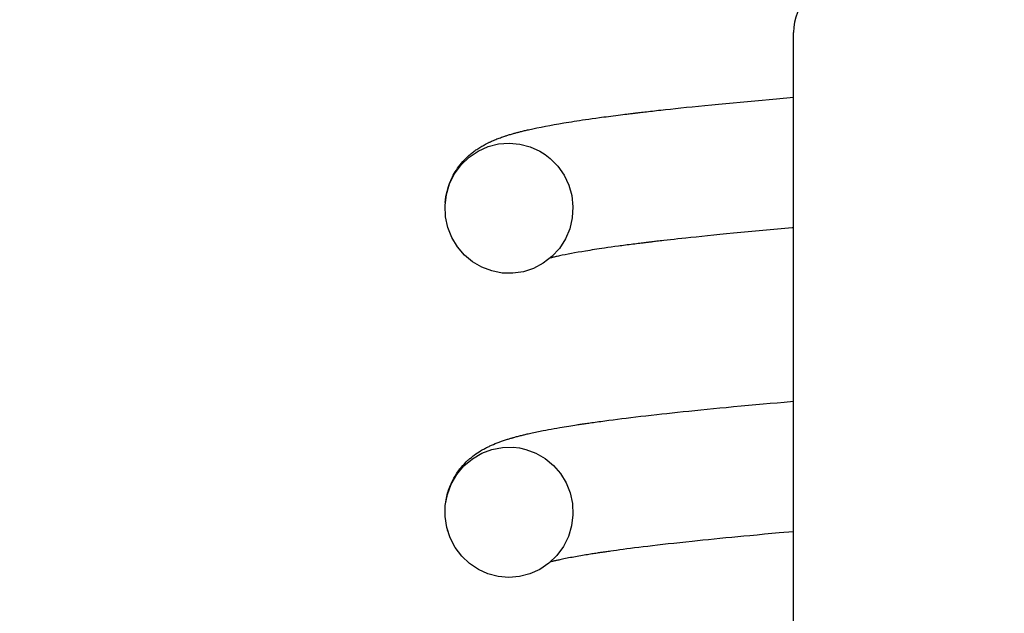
# Model space of a CAD drawing. Extents: x -169 to 7270, y -140 to 2984.
# Tile 384 of 656: x 1796.645 to 1797.25, y 972.925 to 973.29. Entities that reach past the tile are written whole.
import ezdxf

# ---------------------------------------------------------------- set-up
doc = ezdxf.new("R2010")
doc.units = 0
doc.header["$MEASUREMENT"] = 0
doc.header["$PDSIZE"] = 1
doc.layers.get('DEFPOINTS').update_dxf_attribs({"linetype": 'CONTINUOUS'})
doc.layers.add('DIM', color=3, linetype='CONTINUOUS')
doc.layers.add('SPILL-BUCKET', color=1, linetype='CONTINUOUS')
doc.styles.add('SIMPLEX', font='simplex')
doc.dimstyles.new('DIM64', dxfattribs={"dimscale": 64, "dimtxt": 0.09375, "dimasz": 0.09375, "dimexe": 0.0625, "dimexo": 0.0625, "dimgap": 0.046875, "dimtad": 1, "dimdec": 4, "dimzin": 3, "dimdsep": 46, "dimlunit": 4, "dimtxsty": 'SIMPLEX', "dimcen": 0, "dimclrd": 256, "dimclre": 256, "dimclrt": 256, "dimadec": 0, "dimazin": 0, "dimtfac": 1, "dimtdec": 4, "dimtmove": 0, "dimatfit": 3, "dimfxl": 1, "dimfrac": 2, "dimtolj": 1, "dimtzin": 0, "dimarcsym": 0})

# ---------------------------------------------------------------- blocks, each defined once
blk = doc.blocks.new('*D113')
at = {"layer": 'DEFPOINTS', "color": 0, "transparency": 16777216}
for p in [(1368.54722, 978.29596), (2031.77254, 978.01471), (1368.54722, 700.52328)]:
    blk.add_point(p, dxfattribs=at)
at = {"layer": 'DIM', "lineweight": -2, "transparency": 16777216}
for p, q in [((1368.54722, 974.29596), (1368.54722, 696.52328)), ((2031.77254, 974.01471), (2031.77254, 696.52328)), ((2025.77254, 700.52328), (1374.54722, 700.52328))]:
    blk.add_line(p, q, dxfattribs=at)
at = {"layer": 'DIM', "transparency": 16777216}
for points in [[(1374.54722, 701.52328), (1374.54722, 699.52328), (1368.54722, 700.52328)], [(2025.77254, 701.52328), (2025.77254, 699.52328), (2031.77254, 700.52328)]]:
    blk.add_solid(points, dxfattribs=at)
at = {"layer": 'DIM', "transparency": 16777216, "insert": (1700.15988, 708.09471), "char_height": 6, "attachment_point": 5, "style": 'SIMPLEX'}
blk.add_mtext('\\A1;55\'-3 1/4" (F.V. TANK SLAB)', dxfattribs=at)

msp = doc.modelspace()

# ---------------------------------------------------------------- linework, layer by layer
at = {"layer": 'SPILL-BUCKET', "color": 7, "linetype": 'Continuous'}
for p, q in [((1797.12027, 971.7722), (1797.12027, 973.28267)), ((1797.09202, 973.2402), (1797.09645, 973.24061)), ((1797.09645, 973.24061), (1797.10094, 973.24101)), ((1797.10094, 973.24101), (1797.10535, 973.24141)), ((1797.10535, 973.24141), (1797.10981, 973.2418)), ((1797.10981, 973.2418), (1797.12028, 973.24271)), ((1797.0335, 973.23429), (1797.03476, 973.23443)), ((1797.03476, 973.23443), (1797.03604, 973.23457)), ((1797.03604, 973.23457), (1797.03737, 973.23472)), ((1797.03737, 973.23472), (1797.03872, 973.23487)), ((1797.03872, 973.23487), (1797.04162, 973.23519)), ((1797.04162, 973.23519), (1797.04456, 973.23551)), ((1797.04456, 973.23551), (1797.04776, 973.23585)), ((1797.04776, 973.23585), (1797.051, 973.2362)), ((1797.051, 973.2362), (1797.05451, 973.23656)), ((1797.05451, 973.23656), (1797.05807, 973.23693)), ((1797.05807, 973.23693), (1797.06191, 973.23732)), ((1797.06191, 973.23732), (1797.06579, 973.2377)), ((1797.06579, 973.2377), (1797.06998, 973.23812)), ((1797.06998, 973.23812), (1797.07422, 973.23853)), ((1797.07422, 973.23853), (1797.07862, 973.23895)), ((1797.07862, 973.23895), (1797.08309, 973.23937)), ((1797.08309, 973.23937), (1797.08753, 973.23979)), ((1797.08753, 973.23979), (1797.09202, 973.2402)), ((1796.98707, 973.22825), (1796.98876, 973.22851)), ((1796.98876, 973.22851), (1796.99057, 973.22878)), ((1796.99057, 973.22878), (1796.99242, 973.22905)), ((1796.99242, 973.22905), (1796.99443, 973.22934)), ((1796.99443, 973.22934), (1796.99647, 973.22963)), ((1796.99647, 973.22963), (1796.99869, 973.22994)), ((1796.99869, 973.22994), (1797.00095, 973.23026)), ((1797.00095, 973.23026), (1797.00229, 973.23044)), ((1797.00229, 973.23044), (1797.00365, 973.23062)), ((1797.00365, 973.23062), (1797.00506, 973.23081)), ((1797.00506, 973.23081), (1797.00649, 973.231)), ((1797.00649, 973.231), (1797.00798, 973.2312)), ((1797.00798, 973.2312), (1797.00949, 973.23139)), ((1797.00949, 973.23139), (1797.01101, 973.23159)), ((1797.01101, 973.23159), (1797.01256, 973.23178)), ((1797.01256, 973.23178), (1797.01394, 973.23196)), ((1797.01394, 973.23196), (1797.01532, 973.23213)), ((1797.01532, 973.23213), (1797.01652, 973.23228)), ((1797.01652, 973.23228), (1797.01772, 973.23243)), ((1797.01772, 973.23243), (1797.01853, 973.23253)), ((1797.01853, 973.23253), (1797.01934, 973.23263)), ((1797.01934, 973.23263), (1797.02003, 973.23271)), ((1797.02003, 973.23271), (1797.02072, 973.23279)), ((1797.02072, 973.23279), (1797.02128, 973.23286)), ((1797.02128, 973.23286), (1797.02184, 973.23293)), ((1797.02184, 973.23293), (1797.02227, 973.23298)), ((1797.02227, 973.23298), (1797.02271, 973.23304)), ((1797.02271, 973.23304), (1797.02302, 973.23307)), ((1797.02302, 973.23307), (1797.02333, 973.23311)), ((1797.02333, 973.23311), (1797.02366, 973.23315)), ((1797.02366, 973.23315), (1797.02399, 973.23319)), ((1797.02399, 973.23319), (1797.02462, 973.23326)), ((1797.02462, 973.23326), (1797.02526, 973.23334)), ((1797.02526, 973.23334), (1797.02606, 973.23343)), ((1797.02606, 973.23343), (1797.02687, 973.23353)), ((1797.02687, 973.23353), (1797.02784, 973.23364)), ((1797.02784, 973.23364), (1797.02882, 973.23375)), ((1797.02882, 973.23375), (1797.02995, 973.23388)), ((1797.02995, 973.23388), (1797.03108, 973.23401)), ((1797.03108, 973.23401), (1797.03229, 973.23415)), ((1797.03229, 973.23415), (1797.0335, 973.23429)), ((1796.95486, 973.22221), (1796.9555, 973.22236)), ((1796.9555, 973.22236), (1796.95615, 973.22251)), ((1796.95615, 973.22251), (1796.9568, 973.22266)), ((1796.9568, 973.22266), (1796.95744, 973.22281)), ((1796.95744, 973.22281), (1796.95994, 973.22336)), ((1796.95994, 973.22336), (1796.96251, 973.22391)), ((1796.96251, 973.22391), (1796.96508, 973.22443)), ((1796.96508, 973.22443), (1796.96772, 973.22495)), ((1796.96772, 973.22495), (1796.97043, 973.22546)), ((1796.97043, 973.22546), (1796.9732, 973.22596)), ((1796.9732, 973.22596), (1796.97607, 973.22646)), ((1796.97607, 973.22646), (1796.979, 973.22696)), ((1796.979, 973.22696), (1796.98057, 973.22722)), ((1796.98057, 973.22722), (1796.98216, 973.22748)), ((1796.98216, 973.22748), (1796.98378, 973.22773)), ((1796.98378, 973.22773), (1796.98541, 973.22799)), ((1796.98541, 973.22799), (1796.98707, 973.22825)), ((1796.93525, 973.21598), (1796.93591, 973.21626)), ((1796.93591, 973.21626), (1796.93657, 973.21654)), ((1796.93657, 973.21654), (1796.93725, 973.21682)), ((1796.93725, 973.21682), (1796.93793, 973.21709)), ((1796.93793, 973.21709), (1796.93863, 973.21736)), ((1796.93863, 973.21736), (1796.93934, 973.21763)), ((1796.93934, 973.21763), (1796.94008, 973.2179)), ((1796.94008, 973.2179), (1796.94081, 973.21816)), ((1796.94081, 973.21816), (1796.9415, 973.2184)), ((1796.9415, 973.2184), (1796.94219, 973.21864)), ((1796.94219, 973.21864), (1796.9427, 973.21881)), ((1796.9427, 973.21881), (1796.94322, 973.21897)), ((1796.94322, 973.21897), (1796.94367, 973.21912)), ((1796.94367, 973.21912), (1796.94412, 973.21926)), ((1796.94412, 973.21926), (1796.94462, 973.21942)), ((1796.94462, 973.21942), (1796.94512, 973.21958)), ((1796.94512, 973.21958), (1796.94573, 973.21976)), ((1796.94573, 973.21976), (1796.94635, 973.21994)), ((1796.94635, 973.21994), (1796.94691, 973.22011)), ((1796.94691, 973.22011), (1796.94748, 973.22028)), ((1796.94748, 973.22028), (1796.94805, 973.22044)), ((1796.94805, 973.22044), (1796.94863, 973.2206)), ((1796.94863, 973.2206), (1796.94913, 973.22074)), ((1796.94913, 973.22074), (1796.94965, 973.22088)), ((1796.94965, 973.22088), (1796.95009, 973.221)), ((1796.95009, 973.221), (1796.95054, 973.22112)), ((1796.95054, 973.22112), (1796.95101, 973.22124)), ((1796.95101, 973.22124), (1796.95147, 973.22136)), ((1796.95147, 973.22136), (1796.95197, 973.22149)), ((1796.95197, 973.22149), (1796.95247, 973.22162)), ((1796.95247, 973.22162), (1796.95304, 973.22176)), ((1796.95304, 973.22176), (1796.9536, 973.2219)), ((1796.9536, 973.2219), (1796.95423, 973.22205)), ((1796.95423, 973.22205), (1796.95486, 973.22221)), ((1796.92449, 973.20994), (1796.92502, 973.21032)), ((1796.92502, 973.21032), (1796.9256, 973.21072)), ((1796.9256, 973.21072), (1796.92618, 973.21111)), ((1796.92618, 973.21111), (1796.92683, 973.21153)), ((1796.92645, 973.20964), (1796.93252, 973.21237)), ((1796.92683, 973.21153), (1796.92747, 973.21193)), ((1796.92747, 973.21193), (1796.92803, 973.21228)), ((1796.92803, 973.21228), (1796.92859, 973.21262)), ((1796.92859, 973.21262), (1796.92919, 973.21296)), ((1796.92919, 973.21296), (1796.92978, 973.21329)), ((1796.92978, 973.21329), (1796.93032, 973.21359)), ((1796.93032, 973.21359), (1796.93086, 973.21388)), ((1796.93086, 973.21388), (1796.93133, 973.21412)), ((1796.93133, 973.21412), (1796.9318, 973.21436)), ((1796.9318, 973.21436), (1796.9322, 973.21456)), ((1796.9322, 973.21456), (1796.93259, 973.21476)), ((1796.93252, 973.21237), (1796.93896, 973.21403)), ((1796.93259, 973.21476), (1796.93293, 973.21492)), ((1796.93293, 973.21492), (1796.93326, 973.21508)), ((1796.93326, 973.21508), (1796.93358, 973.21523)), ((1796.93358, 973.21523), (1796.93391, 973.21538)), ((1796.93391, 973.21538), (1796.93458, 973.21569)), ((1796.93458, 973.21569), (1796.93525, 973.21598)), ((1796.93896, 973.21403), (1796.94549, 973.21455)), ((1796.94549, 973.21455), (1796.95202, 973.21397)), ((1796.95202, 973.21397), (1796.95831, 973.21231)), ((1796.95831, 973.21231), (1796.96425, 973.20962)), ((1796.91596, 973.20114), (1796.92084, 973.20584)), ((1796.91703, 973.20325), (1796.91796, 973.20426)), ((1796.91796, 973.20426), (1796.91882, 973.20514)), ((1796.91882, 973.20514), (1796.91969, 973.20598)), ((1796.91969, 973.20598), (1796.92028, 973.20653)), ((1796.92028, 973.20653), (1796.92086, 973.20705)), ((1796.92084, 973.20584), (1796.92645, 973.20964)), ((1796.92086, 973.20705), (1796.9214, 973.20752)), ((1796.9214, 973.20752), (1796.92193, 973.20797)), ((1796.92193, 973.20797), (1796.92245, 973.20839)), ((1796.92245, 973.20839), (1796.92296, 973.20879)), ((1796.92296, 973.20879), (1796.92346, 973.20918)), ((1796.92346, 973.20918), (1796.92395, 973.20955)), ((1796.92395, 973.20955), (1796.92449, 973.20994)), ((1796.96425, 973.20962), (1796.96754, 973.20756)), ((1796.96754, 973.20756), (1796.97062, 973.20518)), ((1796.97062, 973.20518), (1796.97536, 973.20036)), ((1796.9119, 973.19561), (1796.91596, 973.20114)), ((1796.91299, 973.19799), (1796.91372, 973.19907)), ((1796.91372, 973.19907), (1796.91447, 973.20011)), ((1796.91447, 973.20011), (1796.91528, 973.20118)), ((1796.91528, 973.20118), (1796.91613, 973.20221)), ((1796.91613, 973.20221), (1796.91703, 973.20325)), ((1796.97536, 973.20036), (1796.97922, 973.19483)), ((1796.90884, 973.18948), (1796.9119, 973.19561)), ((1796.9095, 973.19151), (1796.91002, 973.19267)), ((1796.91002, 973.19267), (1796.91055, 973.19377)), ((1796.91055, 973.19377), (1796.91112, 973.19485)), ((1796.91112, 973.19485), (1796.91169, 973.19588)), ((1796.91169, 973.19588), (1796.91233, 973.19695)), ((1796.91233, 973.19695), (1796.91299, 973.19799)), ((1796.97922, 973.19483), (1796.9821, 973.18873)), ((1796.90687, 973.1829), (1796.90884, 973.18948)), ((1796.90725, 973.18489), (1796.90768, 973.18645)), ((1796.90768, 973.18645), (1796.90809, 973.18779)), ((1796.90809, 973.18779), (1796.90853, 973.18908)), ((1796.90853, 973.18908), (1796.90901, 973.19033)), ((1796.90901, 973.19033), (1796.9095, 973.19151)), ((1796.9821, 973.18873), (1796.98393, 973.18224)), ((1796.90602, 973.17609), (1796.90687, 973.1829)), ((1796.90629, 973.17958), (1796.90655, 973.18145)), ((1796.90655, 973.18145), (1796.90689, 973.18329)), ((1796.90689, 973.18329), (1796.90725, 973.18489)), ((1796.98393, 973.18224), (1796.98466, 973.17545)), ((1796.90632, 973.1693), (1796.90602, 973.17609)), ((1796.90614, 973.17804), (1796.90629, 973.17958)), ((1796.98466, 973.17545), (1796.98425, 973.16863)), ((1796.90774, 973.16266), (1796.90632, 973.1693)), ((1796.98425, 973.16863), (1796.98269, 973.16193)), ((1796.90707, 973.16522), (1796.90702, 973.16544)), ((1796.91021, 973.15644), (1796.90774, 973.16266)), ((1796.98269, 973.16193), (1796.98003, 973.15559)), ((1797.1149, 973.162), (1797.11043, 973.1616)), ((1797.11942, 973.16239), (1797.1149, 973.162)), ((1797.12028, 973.16247), (1797.11942, 973.16239)), ((1796.91366, 973.15072), (1796.91021, 973.15644)), ((1797.05162, 973.15587), (1797.04918, 973.1556)), ((1797.0541, 973.15614), (1797.05162, 973.15587)), ((1797.05725, 973.15647), (1797.0541, 973.15614)), ((1797.06044, 973.15681), (1797.05725, 973.15647)), ((1797.0639, 973.15717), (1797.06044, 973.15681)), ((1797.06741, 973.15753), (1797.0639, 973.15717)), ((1797.0712, 973.15791), (1797.06741, 973.15753)), ((1797.07504, 973.15829), (1797.0712, 973.15791)), ((1797.07917, 973.1587), (1797.07504, 973.15829)), ((1797.08336, 973.1591), (1797.07917, 973.1587)), ((1797.08783, 973.15953), (1797.08336, 973.1591)), ((1797.09237, 973.15995), (1797.08783, 973.15953)), ((1797.09685, 973.16037), (1797.09237, 973.15995)), ((1797.1014, 973.16079), (1797.09685, 973.16037)), ((1797.10589, 973.16119), (1797.1014, 973.16079)), ((1797.11043, 973.1616), (1797.10589, 973.16119)), ((1796.91795, 973.14573), (1796.91366, 973.15072)), ((1796.97635, 973.14983), (1796.97174, 973.14477)), ((1796.98003, 973.15559), (1796.97635, 973.14983)), ((1797.00244, 973.14974), (1797.00083, 973.1495)), ((1797.00407, 973.14998), (1797.00244, 973.14974)), ((1797.00608, 973.15027), (1797.00407, 973.14998)), ((1797.00813, 973.15056), (1797.00608, 973.15027)), ((1797.01038, 973.15087), (1797.00813, 973.15056)), ((1797.01267, 973.15119), (1797.01038, 973.15087)), ((1797.01371, 973.15133), (1797.01267, 973.15119)), ((1797.01476, 973.15147), (1797.01371, 973.15133)), ((1797.01584, 973.15161), (1797.01476, 973.15147)), ((1797.01694, 973.15176), (1797.01584, 973.15161)), ((1797.01808, 973.15191), (1797.01694, 973.15176)), ((1797.01922, 973.15205), (1797.01808, 973.15191)), ((1797.0204, 973.15221), (1797.01922, 973.15205)), ((1797.02159, 973.15236), (1797.0204, 973.15221)), ((1797.0227, 973.1525), (1797.02159, 973.15236)), ((1797.02382, 973.15264), (1797.0227, 973.1525)), ((1797.02482, 973.15277), (1797.02382, 973.15264)), ((1797.02583, 973.15289), (1797.02482, 973.15277)), ((1797.0267, 973.153), (1797.02583, 973.15289)), ((1797.02757, 973.15311), (1797.0267, 973.153)), ((1797.02833, 973.1532), (1797.02757, 973.15311)), ((1797.02909, 973.15329), (1797.02833, 973.1532)), ((1797.02972, 973.15337), (1797.02909, 973.15329)), ((1797.03036, 973.15344), (1797.02972, 973.15337)), ((1797.03088, 973.15351), (1797.03036, 973.15344)), ((1797.0314, 973.15357), (1797.03088, 973.15351)), ((1797.03179, 973.15362), (1797.0314, 973.15357)), ((1797.03219, 973.15366), (1797.03179, 973.15362)), ((1797.03248, 973.1537), (1797.03219, 973.15366)), ((1797.03277, 973.15373), (1797.03248, 973.1537)), ((1797.0331, 973.15377), (1797.03277, 973.15373)), ((1797.03343, 973.15381), (1797.0331, 973.15377)), ((1797.03407, 973.15389), (1797.03343, 973.15381)), ((1797.03472, 973.15396), (1797.03407, 973.15389)), ((1797.03552, 973.15406), (1797.03472, 973.15396)), ((1797.03634, 973.15415), (1797.03552, 973.15406)), ((1797.03731, 973.15427), (1797.03634, 973.15415)), ((1797.0383, 973.15438), (1797.03731, 973.15427)), ((1797.03942, 973.15451), (1797.0383, 973.15438)), ((1797.04054, 973.15464), (1797.03942, 973.15451)), ((1797.04259, 973.15487), (1797.04054, 973.15464)), ((1797.04467, 973.15511), (1797.04259, 973.15487)), ((1797.04691, 973.15535), (1797.04467, 973.15511)), ((1797.04918, 973.1556), (1797.04691, 973.15535)), ((1796.92299, 973.14151), (1796.91795, 973.14573)), ((1796.97174, 973.14477), (1796.96641, 973.14065)), ((1796.9707, 973.14384), (1796.97061, 973.14382)), ((1796.9711, 973.14394), (1796.9707, 973.14384)), ((1796.97152, 973.14405), (1796.9711, 973.14394)), ((1796.97204, 973.14418), (1796.97152, 973.14405)), ((1796.97257, 973.14431), (1796.97204, 973.14418)), ((1796.97316, 973.14445), (1796.97257, 973.14431)), ((1796.97378, 973.1446), (1796.97316, 973.14445)), ((1796.9744, 973.14474), (1796.97378, 973.1446)), ((1796.97505, 973.14489), (1796.9744, 973.14474)), ((1796.9757, 973.14503), (1796.97505, 973.14489)), ((1796.97638, 973.14518), (1796.9757, 973.14503)), ((1796.97807, 973.14554), (1796.97638, 973.14518)), ((1796.97987, 973.14591), (1796.97807, 973.14554)), ((1796.98173, 973.14627), (1796.97987, 973.14591)), ((1796.98368, 973.14664), (1796.98173, 973.14627)), ((1796.98572, 973.14702), (1796.98368, 973.14664)), ((1796.98786, 973.1474), (1796.98572, 973.14702)), ((1796.9901, 973.14779), (1796.98786, 973.1474)), ((1796.99241, 973.14817), (1796.9901, 973.14779)), ((1796.99375, 973.14839), (1796.99241, 973.14817)), ((1796.99511, 973.14861), (1796.99375, 973.14839)), ((1796.99649, 973.14883), (1796.99511, 973.14861)), ((1796.9979, 973.14905), (1796.99649, 973.14883)), ((1796.99936, 973.14927), (1796.9979, 973.14905)), ((1797.00083, 973.1495), (1796.99936, 973.14927)), ((1796.92862, 973.13822), (1796.92299, 973.14151)), ((1796.93471, 973.13591), (1796.92862, 973.13822)), ((1796.96641, 973.14065), (1796.96047, 973.13749)), ((1796.94111, 973.13465), (1796.93471, 973.13591)), ((1796.94764, 973.13448), (1796.94111, 973.13465)), ((1796.95418, 973.13544), (1796.94764, 973.13448)), ((1796.96047, 973.13749), (1796.95418, 973.13544)), ((1797.08349, 973.05248), (1797.08811, 973.05291)), ((1797.08811, 973.05291), (1797.0926, 973.05332)), ((1797.0926, 973.05332), (1797.09714, 973.05374)), ((1797.09714, 973.05374), (1797.10155, 973.05413)), ((1797.10155, 973.05413), (1797.106, 973.05453)), ((1797.106, 973.05453), (1797.1103, 973.05491)), ((1797.1103, 973.05491), (1797.11464, 973.05529)), ((1797.11464, 973.05529), (1797.12027, 973.05577)), ((1797.02636, 973.04653), (1797.02951, 973.0469)), ((1797.02951, 973.0469), (1797.03286, 973.04728)), ((1797.03286, 973.04728), (1797.03626, 973.04767)), ((1797.03626, 973.04767), (1797.03931, 973.048)), ((1797.03931, 973.048), (1797.0424, 973.04834)), ((1797.0424, 973.04834), (1797.04564, 973.04869)), ((1797.04564, 973.04869), (1797.04893, 973.04904)), ((1797.04893, 973.04904), (1797.05238, 973.0494)), ((1797.05238, 973.0494), (1797.05587, 973.04977)), ((1797.05587, 973.04977), (1797.05953, 973.05014)), ((1797.05953, 973.05014), (1797.06324, 973.05052)), ((1797.06324, 973.05052), (1797.06712, 973.0509)), ((1797.06712, 973.0509), (1797.07104, 973.05129)), ((1797.07104, 973.05129), (1797.07496, 973.05167)), ((1797.07496, 973.05167), (1797.07892, 973.05205)), ((1797.07892, 973.05205), (1797.08349, 973.05248)), ((1796.9821, 973.04053), (1796.98337, 973.04073)), ((1796.98337, 973.04073), (1796.98466, 973.04094)), ((1796.98466, 973.04094), (1796.98579, 973.04112)), ((1796.98579, 973.04112), (1796.98694, 973.04129)), ((1796.98694, 973.04129), (1796.98773, 973.04141)), ((1796.98773, 973.04141), (1796.98852, 973.04154)), ((1796.98852, 973.04154), (1796.98921, 973.04164)), ((1796.98921, 973.04164), (1796.98991, 973.04174)), ((1796.98991, 973.04174), (1796.9905, 973.04183)), ((1796.9905, 973.04183), (1796.99109, 973.04192)), ((1796.99109, 973.04192), (1796.99159, 973.04199)), ((1796.99159, 973.04199), (1796.99209, 973.04206)), ((1796.99209, 973.04206), (1796.99281, 973.04217)), ((1796.99281, 973.04217), (1796.99353, 973.04228)), ((1796.99353, 973.04228), (1796.99441, 973.0424)), ((1796.99441, 973.0424), (1796.9953, 973.04253)), ((1796.9953, 973.04253), (1796.99631, 973.04267)), ((1796.99631, 973.04267), (1796.99733, 973.04282)), ((1796.99733, 973.04282), (1796.99841, 973.04297)), ((1796.99841, 973.04297), (1796.99949, 973.04312)), ((1796.99949, 973.04312), (1797.00064, 973.04328)), ((1797.00064, 973.04328), (1797.00179, 973.04344)), ((1797.00179, 973.04344), (1797.00422, 973.04376)), ((1797.00422, 973.04376), (1797.00669, 973.04409)), ((1797.00669, 973.04409), (1797.00939, 973.04444)), ((1797.00939, 973.04444), (1797.01214, 973.0448)), ((1797.01214, 973.0448), (1797.01479, 973.04513)), ((1797.01479, 973.04513), (1797.01747, 973.04546)), ((1797.01747, 973.04546), (1797.02034, 973.04582)), ((1797.02034, 973.04582), (1797.02325, 973.04617)), ((1797.02325, 973.04617), (1797.02636, 973.04653)), ((1796.95185, 973.03452), (1796.95248, 973.03468)), ((1796.95248, 973.03468), (1796.95306, 973.03483)), ((1796.95306, 973.03483), (1796.95364, 973.03497)), ((1796.95364, 973.03497), (1796.95417, 973.0351)), ((1796.95417, 973.0351), (1796.95469, 973.03523)), ((1796.95469, 973.03523), (1796.95527, 973.03537)), ((1796.95527, 973.03537), (1796.95586, 973.03551)), ((1796.95586, 973.03551), (1796.95653, 973.03566)), ((1796.95653, 973.03566), (1796.95721, 973.03582)), ((1796.95721, 973.03582), (1796.95799, 973.036)), ((1796.95799, 973.036), (1796.95878, 973.03617)), ((1796.95878, 973.03617), (1796.95968, 973.03637)), ((1796.95968, 973.03637), (1796.96059, 973.03657)), ((1796.96059, 973.03657), (1796.96156, 973.03677)), ((1796.96156, 973.03677), (1796.96253, 973.03698)), ((1796.96253, 973.03698), (1796.96348, 973.03717)), ((1796.96348, 973.03717), (1796.96443, 973.03737)), ((1796.96443, 973.03737), (1796.96535, 973.03755)), ((1796.96535, 973.03755), (1796.96628, 973.03773)), ((1796.96628, 973.03773), (1796.96794, 973.03806)), ((1796.96794, 973.03806), (1796.96962, 973.03837)), ((1796.96962, 973.03837), (1796.97132, 973.03869)), ((1796.97132, 973.03869), (1796.97305, 973.039)), ((1796.97305, 973.039), (1796.97481, 973.03931)), ((1796.97481, 973.03931), (1796.9766, 973.03962)), ((1796.9766, 973.03962), (1796.97796, 973.03985)), ((1796.97796, 973.03985), (1796.97933, 973.04008)), ((1796.97933, 973.04008), (1796.98071, 973.0403)), ((1796.98071, 973.0403), (1796.9821, 973.04053)), ((1796.9341, 973.02853), (1796.93462, 973.02877)), ((1796.93462, 973.02877), (1796.93577, 973.02927)), ((1796.93577, 973.02927), (1796.9369, 973.02974)), ((1796.9369, 973.02974), (1796.93814, 973.03023)), ((1796.93814, 973.03023), (1796.93936, 973.0307)), ((1796.93936, 973.0307), (1796.94067, 973.03117)), ((1796.94067, 973.03117), (1796.94199, 973.03163)), ((1796.94199, 973.03163), (1796.94258, 973.03183)), ((1796.94258, 973.03183), (1796.94317, 973.03202)), ((1796.94317, 973.03202), (1796.94376, 973.03221)), ((1796.94376, 973.03221), (1796.94436, 973.0324)), ((1796.94436, 973.0324), (1796.9449, 973.03257)), ((1796.9449, 973.03257), (1796.94544, 973.03274)), ((1796.94544, 973.03274), (1796.94592, 973.03288)), ((1796.94592, 973.03288), (1796.9464, 973.03303)), ((1796.9464, 973.03303), (1796.94682, 973.03315)), ((1796.94682, 973.03315), (1796.94723, 973.03327)), ((1796.94723, 973.03327), (1796.94761, 973.03338)), ((1796.94761, 973.03338), (1796.94798, 973.03348)), ((1796.94798, 973.03348), (1796.94841, 973.0336)), ((1796.94841, 973.0336), (1796.94884, 973.03372)), ((1796.94884, 973.03372), (1796.94939, 973.03387)), ((1796.94939, 973.03387), (1796.94995, 973.03402)), ((1796.94995, 973.03402), (1796.95058, 973.03419)), ((1796.95058, 973.03419), (1796.95122, 973.03436)), ((1796.95122, 973.03436), (1796.95185, 973.03452)), ((1796.92283, 973.02042), (1796.92861, 973.02381)), ((1796.92336, 973.02217), (1796.92397, 973.02262)), ((1796.92397, 973.02262), (1796.92499, 973.02336)), ((1796.92499, 973.02336), (1796.92601, 973.02406)), ((1796.92601, 973.02406), (1796.92692, 973.02466)), ((1796.92692, 973.02466), (1796.92781, 973.02521)), ((1796.92781, 973.02521), (1796.92852, 973.02564)), ((1796.92852, 973.02564), (1796.92922, 973.02604)), ((1796.92861, 973.02381), (1796.93487, 973.02618)), ((1796.92922, 973.02604), (1796.92983, 973.02639)), ((1796.92983, 973.02639), (1796.93044, 973.02672)), ((1796.93044, 973.02672), (1796.93099, 973.02701)), ((1796.93099, 973.02701), (1796.93153, 973.02729)), ((1796.93153, 973.02729), (1796.93204, 973.02755)), ((1796.93204, 973.02755), (1796.93254, 973.0278)), ((1796.93254, 973.0278), (1796.93306, 973.02805)), ((1796.93306, 973.02805), (1796.93357, 973.02829)), ((1796.93357, 973.02829), (1796.9341, 973.02853)), ((1796.93487, 973.02618), (1796.94133, 973.02741)), ((1796.94133, 973.02741), (1796.94791, 973.02753)), ((1796.94791, 973.02753), (1796.95183, 973.02707)), ((1796.95183, 973.02707), (1796.95568, 973.02621)), ((1796.95568, 973.02621), (1796.96186, 973.02391)), ((1796.96186, 973.02391), (1796.96758, 973.0206)), ((1796.91701, 973.0163), (1796.91803, 973.0174)), ((1796.91765, 973.01602), (1796.92283, 973.02042)), ((1796.91803, 973.0174), (1796.91908, 973.01847)), ((1796.91908, 973.01847), (1796.92014, 973.01946)), ((1796.92014, 973.01946), (1796.92052, 973.01982)), ((1796.92052, 973.01982), (1796.92091, 973.02015)), ((1796.92091, 973.02015), (1796.92133, 973.02052)), ((1796.92133, 973.02052), (1796.92174, 973.02087)), ((1796.92174, 973.02087), (1796.92225, 973.02129)), ((1796.92225, 973.02129), (1796.92275, 973.02169)), ((1796.92275, 973.02169), (1796.92336, 973.02217)), ((1796.96758, 973.0206), (1796.97265, 973.01638)), ((1796.90985, 973.00485), (1796.91328, 973.01079)), ((1796.91219, 973.0098), (1796.91301, 973.01109)), ((1796.91301, 973.01109), (1796.91373, 973.01215)), ((1796.91328, 973.01079), (1796.91765, 973.01602)), ((1796.91373, 973.01215), (1796.91445, 973.01316)), ((1796.91445, 973.01316), (1796.91522, 973.01417)), ((1796.91522, 973.01417), (1796.91602, 973.01515)), ((1796.91602, 973.01515), (1796.91701, 973.0163)), ((1796.97265, 973.01638), (1796.97696, 973.01138)), ((1796.97696, 973.01138), (1796.98042, 973.00567)), ((1796.90746, 972.99841), (1796.90985, 973.00485)), ((1796.90931, 973.00415), (1796.90972, 973.00508)), ((1796.90972, 973.00508), (1796.91053, 973.00679)), ((1796.91053, 973.00679), (1796.91139, 973.00842)), ((1796.91139, 973.00842), (1796.91219, 973.0098)), ((1796.98042, 973.00567), (1796.98289, 972.99946)), ((1796.9062, 972.99168), (1796.90746, 972.99841)), ((1796.90732, 972.99821), (1796.9076, 972.99926)), ((1796.9076, 972.99926), (1796.9079, 973.00026)), ((1796.9079, 973.00026), (1796.90821, 973.00123)), ((1796.90821, 973.00123), (1796.90856, 973.00222)), ((1796.90856, 973.00222), (1796.90892, 973.00318)), ((1796.90892, 973.00318), (1796.90931, 973.00415)), ((1796.98289, 972.99946), (1796.98433, 972.99282)), ((1796.9062, 972.99186), (1796.9063, 972.99277)), ((1796.9063, 972.99277), (1796.90646, 972.99395)), ((1796.90646, 972.99395), (1796.90665, 972.99512)), ((1796.90665, 972.99512), (1796.90685, 972.99614)), ((1796.90685, 972.99614), (1796.90706, 972.99715)), ((1796.90706, 972.99715), (1796.90732, 972.99821)), ((1796.98433, 972.99282), (1796.98464, 972.98603)), ((1796.90608, 972.98483), (1796.9062, 972.99168)), ((1796.90709, 972.97814), (1796.90608, 972.98483)), ((1796.98464, 972.98603), (1796.98381, 972.97921)), ((1796.9092, 972.97171), (1796.90709, 972.97814)), ((1796.90759, 972.97629), (1796.90746, 972.97681)), ((1796.90772, 972.97583), (1796.90759, 972.97629)), ((1796.90785, 972.97541), (1796.90772, 972.97583)), ((1796.98381, 972.97921), (1796.98185, 972.97263)), ((1797.10702, 972.97436), (1797.10254, 972.97396)), ((1797.11155, 972.97477), (1797.10702, 972.97436)), ((1797.12029, 972.97553), (1797.11155, 972.97477)), ((1796.91228, 972.96582), (1796.9092, 972.97171)), ((1796.98185, 972.97263), (1796.9788, 972.96648)), ((1797.04676, 972.9684), (1797.04323, 972.96801)), ((1797.05035, 972.9688), (1797.04676, 972.9684)), ((1797.05416, 972.96921), (1797.05035, 972.9688)), ((1797.05805, 972.96962), (1797.05416, 972.96921)), ((1797.06127, 972.96996), (1797.05805, 972.96962)), ((1797.06453, 972.9703), (1797.06127, 972.96996)), ((1797.06795, 972.97064), (1797.06453, 972.9703)), ((1797.07141, 972.97099), (1797.06795, 972.97064)), ((1797.07502, 972.97135), (1797.07141, 972.97099)), ((1797.07868, 972.97171), (1797.07502, 972.97135)), ((1797.08234, 972.97207), (1797.07868, 972.97171)), ((1797.08605, 972.97242), (1797.08234, 972.97207)), ((1797.08968, 972.97277), (1797.08605, 972.97242)), ((1797.09335, 972.97311), (1797.08968, 972.97277)), ((1797.09791, 972.97353), (1797.09335, 972.97311)), ((1797.10254, 972.97396), (1797.09791, 972.97353)), ((1796.91629, 972.96052), (1796.91228, 972.96582)), ((1796.9788, 972.96648), (1796.97475, 972.96094)), ((1796.9972, 972.96201), (1796.99631, 972.96187)), ((1796.998, 972.96213), (1796.9972, 972.96201)), ((1796.99881, 972.96226), (1796.998, 972.96213)), ((1796.99953, 972.96237), (1796.99881, 972.96226)), ((1797.00026, 972.96248), (1796.99953, 972.96237)), ((1797.00093, 972.96258), (1797.00026, 972.96248)), ((1797.0016, 972.96268), (1797.00093, 972.96258)), ((1797.00217, 972.96276), (1797.0016, 972.96268)), ((1797.00274, 972.96285), (1797.00217, 972.96276)), ((1797.00324, 972.96292), (1797.00274, 972.96285)), ((1797.00374, 972.963), (1797.00324, 972.96292)), ((1797.00432, 972.96308), (1797.00374, 972.963)), ((1797.00491, 972.96316), (1797.00432, 972.96308)), ((1797.0056, 972.96326), (1797.00491, 972.96316)), ((1797.0063, 972.96337), (1797.0056, 972.96326)), ((1797.00709, 972.96348), (1797.0063, 972.96337)), ((1797.00789, 972.96359), (1797.00709, 972.96348)), ((1797.00969, 972.96384), (1797.00789, 972.96359)), ((1797.01153, 972.9641), (1797.00969, 972.96384)), ((1797.01355, 972.96437), (1797.01153, 972.9641)), ((1797.0156, 972.96464), (1797.01355, 972.96437)), ((1797.01783, 972.96494), (1797.0156, 972.96464)), ((1797.02011, 972.96524), (1797.01783, 972.96494)), ((1797.02258, 972.96555), (1797.02011, 972.96524)), ((1797.02509, 972.96586), (1797.02258, 972.96555)), ((1797.02783, 972.9662), (1797.02509, 972.96586)), ((1797.03063, 972.96654), (1797.02783, 972.9662)), ((1797.03362, 972.9669), (1797.03063, 972.96654)), ((1797.03667, 972.96726), (1797.03362, 972.9669)), ((1797.03992, 972.96763), (1797.03667, 972.96726)), ((1797.04323, 972.96801), (1797.03992, 972.96763)), ((1796.92106, 972.95603), (1796.91629, 972.96052)), ((1796.9265, 972.95237), (1796.92106, 972.95603)), ((1796.96988, 972.95623), (1796.96428, 972.95242)), ((1796.97475, 972.96094), (1796.96988, 972.95623)), ((1796.97117, 972.95703), (1796.97062, 972.95688)), ((1796.97163, 972.95714), (1796.97117, 972.95703)), ((1796.9721, 972.95726), (1796.97163, 972.95714)), ((1796.97254, 972.95737), (1796.9721, 972.95726)), ((1796.97299, 972.95748), (1796.97254, 972.95737)), ((1796.97342, 972.95758), (1796.97299, 972.95748)), ((1796.97387, 972.95768), (1796.97342, 972.95758)), ((1796.97435, 972.95779), (1796.97387, 972.95768)), ((1796.97485, 972.95791), (1796.97435, 972.95779)), ((1796.97539, 972.95803), (1796.97485, 972.95791)), ((1796.97595, 972.95815), (1796.97539, 972.95803)), ((1796.97667, 972.95831), (1796.97595, 972.95815)), ((1796.97741, 972.95847), (1796.97667, 972.95831)), ((1796.97824, 972.95864), (1796.97741, 972.95847)), ((1796.9791, 972.95882), (1796.97824, 972.95864)), ((1796.98005, 972.95901), (1796.9791, 972.95882)), ((1796.98103, 972.95921), (1796.98005, 972.95901)), ((1796.98204, 972.9594), (1796.98103, 972.95921)), ((1796.98308, 972.9596), (1796.98204, 972.9594)), ((1796.98411, 972.95979), (1796.98308, 972.9596)), ((1796.98516, 972.95998), (1796.98411, 972.95979)), ((1796.98621, 972.96017), (1796.98516, 972.95998)), ((1796.98728, 972.96036), (1796.98621, 972.96017)), ((1796.98834, 972.96055), (1796.98728, 972.96036)), ((1796.98942, 972.96074), (1796.98834, 972.96055)), ((1796.99049, 972.96092), (1796.98942, 972.96074)), ((1796.99158, 972.9611), (1796.99049, 972.96092)), ((1796.99255, 972.96126), (1796.99158, 972.9611)), ((1796.99353, 972.96142), (1796.99255, 972.96126)), ((1796.99448, 972.96158), (1796.99353, 972.96142)), ((1796.99544, 972.96173), (1796.99448, 972.96158)), ((1796.99631, 972.96187), (1796.99544, 972.96173)), ((1796.93244, 972.9497), (1796.9265, 972.95237)), ((1796.96428, 972.95242), (1796.95822, 972.94969)), ((1796.93873, 972.94805), (1796.93244, 972.9497)), ((1796.94526, 972.94748), (1796.93873, 972.94805)), ((1796.95178, 972.94802), (1796.94526, 972.94748)), ((1796.95822, 972.94969), (1796.95178, 972.94802))]:
    msp.add_line(p, q, dxfattribs=at)
msp.add_arc((1797.1515, 973.28267), 0.03123, 90, 180, dxfattribs=at)

# ---------------------------------------------------------------- dimensions: what is measured, and where the dimension line sits
at = {"layer": 'DIM'}
dim = msp.add_linear_dim(base=(1368.54722, 700.52328), p1=(2031.77254, 978.01471), p2=(1368.54722, 978.29596), angle=180, text='<> (F.V. TANK SLAB)', dimstyle='DIM64', dxfattribs=at)
dim.commit()
dim.dimension.update_dxf_attribs({"geometry": '*D113', "text_midpoint": (1700.15988, 708.09471)})

doc.saveas('drawing.dxf')
